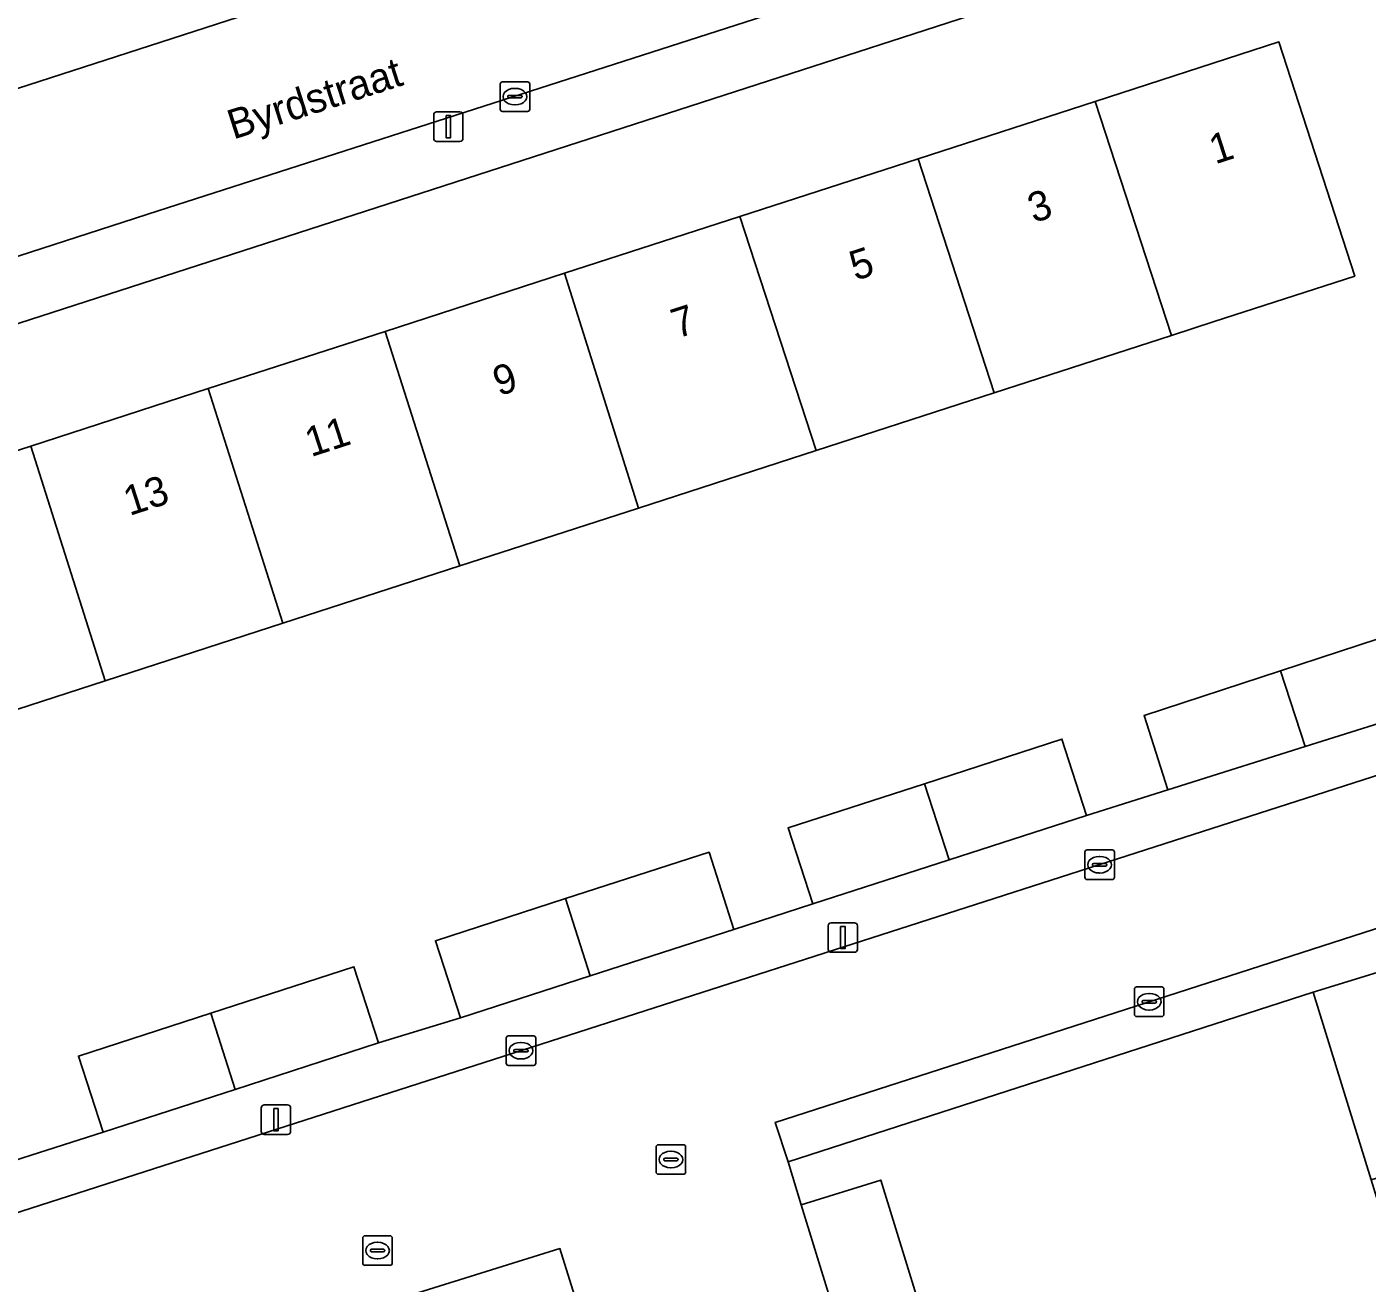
# Model space of a CAD drawing. Extents: x 161248 to 161848, y 384871 to 385383.
# Drawn here: x 161444.98 to 161490.34, y 385004.35 to 385046.89 of the extents above; entities that cross this region are included whole.
import ezdxf

# ---------------------------------------------------------------- set-up
doc = ezdxf.new("R2010")
doc.units = 0
for name, color, linetype in [('IMGEO_Erf', 7, 'Continuous'), ('IMGEO_Kolk', 7, 'Continuous'), ('IMGEO_Lichtmast', 7, 'Continuous'), ('IMGEO_Muur', 7, 'Continuous'), ('IMGEO_Openbare_ruimte_label', 7, 'Continuous'), ('IMGEO_Pand', 7, 'Continuous'), ('IMGEO_Pand_nummerreeks', 7, 'Continuous'), ('IMGEO_Parkeervlak_open', 7, 'Continuous'), ('IMGEO_Rijbaan_lokaal_open', 7, 'Continuous'), ('IMGEO_Voetpad_open', 7, 'Continuous')]:
    doc.layers.add(name, color=color, linetype=linetype)

msp = doc.modelspace()

# ---------------------------------------------------------------- linework, layer by layer
at = {"layer": 'IMGEO_Erf'}
for points in [[(161488.637, 385051.077), (161425.757, 385030.732), (161423.476, 385029.994), (161429.554, 385005.833), (161429.001, 385005.73), (161429.448, 385003.612)], [(161444.841, 385008.602), (161447.554, 385009.467), (161446.72, 385012.043), (161451.203, 385013.495), (161456.048, 385015.065), (161456.883, 385012.489), (161459.652, 385013.335), (161458.806, 385015.946), (161463.213, 385017.373), (161468.066, 385018.944), (161468.911, 385016.334), (161471.579, 385017.192), (161470.744, 385019.771), (161475.356, 385021.265), (161480.011, 385022.773), (161480.847, 385020.193), (161483.601, 385021.059), (161482.79, 385023.57), (161487.414, 385025.088), (161492.06, 385026.613)]]:
    msp.add_lwpolyline(points, dxfattribs=at)
for points in [[(161447.63, 385024.751), (161441.635, 385022.809), (161435.659, 385020.873), (161429.587, 385018.907), (161428.56, 385022.078), (161427.02, 385026.834), (161433.121, 385028.81), (161439.129, 385030.756), (161445.109, 385032.692), (161451.117, 385034.638), (161457.106, 385036.578), (161463.17, 385038.542), (161469.112, 385040.466), (161475.149, 385042.421), (161481.138, 385044.361), (161487.356, 385046.375), (161489.924, 385038.448), (161485.168, 385036.908), (161483.718, 385036.438), (161477.713, 385034.493), (161471.689, 385032.542), (161465.674, 385030.594), (161459.631, 385028.637), (161453.645, 385026.699)], [(161489.033, 385000.893), (161492.311, 385001.903), (161490.476, 385007.857), (161488.521, 385014.203), (161470.742, 385008.465), (161471.18, 385007.012), (161473.878, 385007.844), (161475.314, 385003.189), (161475.695, 385001.953), (161478.707, 385002.877), (161479.593, 385000), (161480.125, 384998.272), (161481.988, 384992.224), (161483.928, 384985.929), (161478.198, 384984.164), (161478.327, 384983.747), (161496.079, 384989.672), (161493.374, 384988.838), (161491.462, 384995.042), (161490.89, 384994.866), (161489.308, 385000)]]:
    msp.add_lwpolyline(points, close=True, dxfattribs=at)
at = {"layer": 'IMGEO_Kolk'}
for p, q in [((161460.997, 385044.098), (161460.997, 385044.95)), ((161461.072, 385045.024), (161461.924, 385045.024)), ((161461.485, 385044.804), (161461.51, 385044.804)), ((161461.998, 385044.95), (161461.998, 385044.098)), ((161461.256, 385044.518), (161461.256, 385044.53)), ((161461.694, 385044.481), (161461.296, 385044.481)), ((161461.299, 385044.567), (161461.697, 385044.567)), ((161461.74, 385044.53), (161461.74, 385044.518)), ((161461.924, 385044.024), (161461.072, 385044.024)), ((161461.508, 385044.244), (161461.483, 385044.244)), ((161480.786, 385018.095), (161480.786, 385018.947)), ((161480.861, 385019.021), (161481.713, 385019.021)), ((161481.787, 385018.947), (161481.787, 385018.095)), ((161481.045, 385018.515), (161481.045, 385018.527)), ((161481.483, 385018.478), (161481.085, 385018.478)), ((161481.088, 385018.564), (161481.486, 385018.564)), ((161481.274, 385018.801), (161481.299, 385018.801)), ((161481.529, 385018.527), (161481.529, 385018.515)), ((161481.713, 385018.021), (161480.861, 385018.021)), ((161481.297, 385018.241), (161481.272, 385018.241)), ((161482.54, 385014.383), (161483.392, 385014.383)), ((161482.465, 385013.457), (161482.465, 385014.309)), ((161482.767, 385013.926), (161483.165, 385013.926)), ((161482.953, 385014.163), (161482.978, 385014.163)), ((161483.466, 385014.309), (161483.466, 385013.457)), ((161482.724, 385013.877), (161482.724, 385013.889)), ((161483.162, 385013.84), (161482.764, 385013.84)), ((161482.976, 385013.603), (161482.951, 385013.603)), ((161483.208, 385013.889), (161483.208, 385013.877)), ((161483.392, 385013.383), (161482.54, 385013.383)), ((161461.2, 385011.799), (161461.2, 385012.651)), ((161461.275, 385012.725), (161462.127, 385012.725)), ((161462.201, 385012.651), (161462.201, 385011.799)), ((161461.459, 385012.219), (161461.459, 385012.231)), ((161461.897, 385012.182), (161461.499, 385012.182)), ((161461.502, 385012.268), (161461.9, 385012.268)), ((161461.688, 385012.505), (161461.713, 385012.505)), ((161461.943, 385012.231), (161461.943, 385012.219)), ((161462.127, 385011.725), (161461.275, 385011.725)), ((161461.711, 385011.945), (161461.686, 385011.945)), ((161466.275, 385008.115), (161466.275, 385008.967)), ((161466.35, 385009.041), (161467.202, 385009.041)), ((161467.276, 385008.967), (161467.276, 385008.115)), ((161466.534, 385008.535), (161466.534, 385008.547)), ((161466.972, 385008.498), (161466.574, 385008.498)), ((161466.577, 385008.584), (161466.975, 385008.584)), ((161466.763, 385008.821), (161466.788, 385008.821)), ((161467.018, 385008.547), (161467.018, 385008.535)), ((161467.202, 385008.041), (161466.35, 385008.041)), ((161466.786, 385008.261), (161466.761, 385008.261)), ((161456.345, 385005.034), (161456.345, 385005.886)), ((161456.42, 385005.96), (161457.272, 385005.96)), ((161456.833, 385005.74), (161456.858, 385005.74)), ((161457.346, 385005.886), (161457.346, 385005.034)), ((161456.604, 385005.454), (161456.604, 385005.466)), ((161457.042, 385005.417), (161456.644, 385005.417)), ((161456.647, 385005.503), (161457.045, 385005.503)), ((161457.088, 385005.466), (161457.088, 385005.454)), ((161457.272, 385004.96), (161456.42, 385004.96)), ((161456.856, 385005.18), (161456.831, 385005.18))]:
    msp.add_line(p, q, dxfattribs=at)
for points in [[(161460.997, 385044.098), (161460.997, 385044.95)], [(161461.072, 385045.024), (161461.924, 385045.024)], [(161461.998, 385044.95), (161461.998, 385044.098)], [(161461.924, 385044.024), (161461.072, 385044.024)], [(161480.786, 385018.095), (161480.786, 385018.947)], [(161480.861, 385019.021), (161481.713, 385019.021)], [(161481.787, 385018.947), (161481.787, 385018.095)], [(161481.713, 385018.021), (161480.861, 385018.021)], [(161482.54, 385014.383), (161483.392, 385014.383)], [(161482.465, 385013.457), (161482.465, 385014.309)], [(161483.466, 385014.309), (161483.466, 385013.457)], [(161483.392, 385013.383), (161482.54, 385013.383)], [(161461.2, 385011.799), (161461.2, 385012.651)], [(161461.275, 385012.725), (161462.127, 385012.725)], [(161462.201, 385012.651), (161462.201, 385011.799)], [(161462.127, 385011.725), (161461.275, 385011.725)], [(161466.275, 385008.115), (161466.275, 385008.967)], [(161466.35, 385009.041), (161467.202, 385009.041)], [(161467.276, 385008.967), (161467.276, 385008.115)], [(161467.202, 385008.041), (161466.35, 385008.041)], [(161456.345, 385005.034), (161456.345, 385005.886)], [(161456.42, 385005.96), (161457.272, 385005.96)], [(161457.346, 385005.886), (161457.346, 385005.034)], [(161457.272, 385004.96), (161456.42, 385004.96)]]:
    msp.add_lwpolyline(points, dxfattribs=at)
for centre, radius, start, end in [((161461.074, 385044.948), 0.0765, 91.552, 178.448), ((161461.074, 385044.948), 0.0765, 91.552, 178.448), ((161461.922, 385044.948), 0.0765, 1.552, 88.448), ((161461.922, 385044.948), 0.0765, 1.552, 88.448), ((161461.296, 385044.527), 0.0403, 85.8775, 175.7526), ((161461.293, 385044.517), 0.0366, 178.938, 274.7102), ((161461.697, 385044.524), 0.043, 264.8664, 352.4533), ((161461.701, 385044.529), 0.0386, 1.7309, 96.639), ((161461.074, 385044.1), 0.0765, 181.552, 268.448), ((161461.074, 385044.1), 0.0765, 181.552, 268.448), ((161461.922, 385044.1), 0.0765, 271.552, 358.448), ((161461.922, 385044.1), 0.0765, 271.552, 358.448), ((161480.863, 385018.945), 0.0765, 91.552, 178.448), ((161480.863, 385018.945), 0.0765, 91.552, 178.448), ((161481.711, 385018.945), 0.0765, 1.552, 88.448), ((161481.711, 385018.945), 0.0765, 1.552, 88.448), ((161481.085, 385018.524), 0.0403, 85.8775, 175.7526), ((161481.082, 385018.514), 0.0366, 178.938, 274.7102), ((161481.486, 385018.521), 0.043, 264.8664, 352.4533), ((161481.49, 385018.526), 0.0386, 1.7309, 96.639), ((161480.863, 385018.097), 0.0765, 181.552, 268.448), ((161480.863, 385018.097), 0.0765, 181.552, 268.448), ((161481.711, 385018.097), 0.0765, 271.552, 358.448), ((161481.711, 385018.097), 0.0765, 271.552, 358.448), ((161482.542, 385014.307), 0.0765, 91.552, 178.448), ((161482.542, 385014.307), 0.0765, 91.552, 178.448), ((161483.39, 385014.307), 0.0765, 1.552, 88.448), ((161483.39, 385014.307), 0.0765, 1.552, 88.448), ((161482.764, 385013.886), 0.0403, 85.8775, 175.7526), ((161483.169, 385013.888), 0.0386, 1.7309, 96.639), ((161482.542, 385013.459), 0.0765, 181.552, 268.448), ((161482.542, 385013.459), 0.0765, 181.552, 268.448), ((161482.761, 385013.876), 0.0366, 178.938, 274.7102), ((161483.165, 385013.883), 0.043, 264.8664, 352.4533), ((161483.39, 385013.459), 0.0765, 271.552, 358.448), ((161483.39, 385013.459), 0.0765, 271.552, 358.448), ((161461.277, 385012.649), 0.0765, 91.552, 178.448), ((161461.277, 385012.649), 0.0765, 91.552, 178.448), ((161462.125, 385012.649), 0.0765, 1.552, 88.448), ((161462.125, 385012.649), 0.0765, 1.552, 88.448), ((161461.499, 385012.228), 0.0403, 85.8775, 175.7526), ((161461.496, 385012.218), 0.0366, 178.938, 274.7102), ((161461.9, 385012.225), 0.043, 264.8664, 352.4533), ((161461.904, 385012.23), 0.0386, 1.7309, 96.639), ((161461.277, 385011.801), 0.0765, 181.552, 268.448), ((161461.277, 385011.801), 0.0765, 181.552, 268.448), ((161462.125, 385011.801), 0.0765, 271.552, 358.448), ((161462.125, 385011.801), 0.0765, 271.552, 358.448), ((161466.352, 385008.965), 0.0765, 91.552, 178.448), ((161466.352, 385008.965), 0.0765, 91.552, 178.448), ((161467.2, 385008.965), 0.0765, 1.552, 88.448), ((161467.2, 385008.965), 0.0765, 1.552, 88.448), ((161466.574, 385008.544), 0.0403, 85.8775, 175.7526), ((161466.571, 385008.534), 0.0366, 178.938, 274.7102), ((161466.975, 385008.541), 0.043, 264.8664, 352.4533), ((161466.979, 385008.546), 0.0386, 1.7309, 96.639), ((161466.352, 385008.117), 0.0765, 181.552, 268.448), ((161466.352, 385008.117), 0.0765, 181.552, 268.448), ((161467.2, 385008.117), 0.0765, 271.552, 358.448), ((161467.2, 385008.117), 0.0765, 271.552, 358.448), ((161456.422, 385005.884), 0.0765, 91.552, 178.448), ((161456.422, 385005.884), 0.0765, 91.552, 178.448), ((161457.27, 385005.884), 0.0765, 1.552, 88.448), ((161457.27, 385005.884), 0.0765, 1.552, 88.448), ((161456.644, 385005.463), 0.0403, 85.8775, 175.7526), ((161456.641, 385005.453), 0.0366, 178.938, 274.7102), ((161457.045, 385005.46), 0.043, 264.8664, 352.4533), ((161457.049, 385005.465), 0.0386, 1.7309, 96.639), ((161456.422, 385005.036), 0.0765, 181.552, 268.448), ((161456.422, 385005.036), 0.0765, 181.552, 268.448), ((161457.27, 385005.036), 0.0765, 271.552, 358.448), ((161457.27, 385005.036), 0.0765, 271.552, 358.448)]:
    msp.add_arc(centre, radius, start, end, dxfattribs=at)
for centre, major_axis, ratio, start_param, end_param in [((161461.484, 385044.524), (-0.387, 0.002), 0.722429, 4.712389, 7.853982), ((161461.509, 385044.524), (-0.39, 0.002), 0.717154, 1.570796, 4.712389), ((161481.273, 385018.521), (-0.387, 0.002), 0.722429, 4.712389, 7.853982), ((161481.298, 385018.521), (-0.39, 0.002), 0.717154, 1.570796, 4.712389), ((161482.952, 385013.883), (-0.387, 0.002), 0.722429, 4.712389, 7.853982), ((161482.977, 385013.883), (-0.39, 0.002), 0.717154, 1.570796, 4.712389), ((161461.687, 385012.225), (-0.387, 0.002), 0.722429, 4.712389, 7.853982), ((161461.712, 385012.225), (-0.39, 0.002), 0.717154, 1.570796, 4.712389), ((161466.762, 385008.541), (-0.387, 0.002), 0.722429, 4.712389, 7.853982), ((161466.787, 385008.541), (-0.39, 0.002), 0.717154, 1.570796, 4.712389), ((161456.832, 385005.46), (-0.387, 0.002), 0.722429, 4.712389, 7.853982), ((161456.857, 385005.46), (-0.39, 0.002), 0.717154, 1.570796, 4.712389)]:
    msp.add_ellipse(centre, major_axis=major_axis, ratio=ratio, start_param=start_param, end_param=end_param, dxfattribs=at)
at = {"layer": 'IMGEO_Lichtmast'}
for p, q in [((161458.747, 385043.107), (161458.747, 385043.907)), ((161458.747, 385043.907), (161458.747, 385043.107)), ((161458.847, 385044.007), (161459.637, 385044.007)), ((161459.637, 385044.007), (161458.847, 385044.007)), ((161459.737, 385043.907), (161459.737, 385043.107)), ((161459.737, 385043.107), (161459.737, 385043.907)), ((161459.637, 385043.007), (161458.847, 385043.007)), ((161458.847, 385043.007), (161459.637, 385043.007)), ((161472.1, 385015.656), (161472.1, 385016.456)), ((161472.1, 385016.456), (161472.1, 385015.656)), ((161472.2, 385016.556), (161472.99, 385016.556)), ((161472.99, 385016.556), (161472.2, 385016.556)), ((161473.09, 385016.456), (161473.09, 385015.656)), ((161473.09, 385015.656), (161473.09, 385016.456)), ((161472.99, 385015.556), (161472.2, 385015.556)), ((161472.2, 385015.556), (161472.99, 385015.556)), ((161452.913, 385009.492), (161452.913, 385010.292)), ((161452.913, 385010.292), (161452.913, 385009.492)), ((161453.013, 385010.392), (161453.803, 385010.392)), ((161453.803, 385010.392), (161453.013, 385010.392)), ((161453.903, 385010.292), (161453.903, 385009.492)), ((161453.903, 385009.492), (161453.903, 385010.292)), ((161453.803, 385009.392), (161453.013, 385009.392)), ((161453.013, 385009.392), (161453.803, 385009.392))]:
    msp.add_line(p, q, dxfattribs=at)
for points in [[(161459.167, 385043.882), (161459.317, 385043.882), (161459.317, 385043.132), (161459.167, 385043.132), (161459.167, 385043.882)], [(161472.52, 385016.431), (161472.67, 385016.431), (161472.67, 385015.681), (161472.52, 385015.681), (161472.52, 385016.431)], [(161453.333, 385010.267), (161453.483, 385010.267), (161453.483, 385009.517), (161453.333, 385009.517), (161453.333, 385010.267)]]:
    msp.add_lwpolyline(points, dxfattribs=at)
for centre, start, end in [((161458.847, 385043.907), 90, 180), ((161458.847, 385043.907), 90, 180), ((161459.637, 385043.907), 0, 90), ((161459.637, 385043.907), 360, 90), ((161458.847, 385043.107), 180, 270), ((161458.847, 385043.107), 180, 270), ((161459.637, 385043.107), 270, 0), ((161459.637, 385043.107), 270, 0), ((161472.2, 385016.456), 90, 180), ((161472.2, 385016.456), 90, 180), ((161472.99, 385016.456), 0, 90), ((161472.99, 385016.456), 360, 90), ((161472.2, 385015.656), 180, 270), ((161472.2, 385015.656), 180, 270), ((161472.99, 385015.656), 270, 0), ((161472.99, 385015.656), 270, 0), ((161453.013, 385010.292), 90, 180), ((161453.013, 385010.292), 90, 180), ((161453.803, 385010.292), 0, 90), ((161453.803, 385010.292), 360, 90), ((161453.013, 385009.492), 180, 270), ((161453.013, 385009.492), 180, 270), ((161453.803, 385009.492), 270, 0), ((161453.803, 385009.492), 270, 0)]:
    msp.add_arc(centre, 0.1, start, end, dxfattribs=at)
at = {"layer": 'IMGEO_Muur'}
for points in [[(161488.521, 385014.203), (161470.742, 385008.465)], [(161470.742, 385008.465), (161471.18, 385007.012)]]:
    msp.add_lwpolyline(points, dxfattribs=at)
at = {"layer": 'IMGEO_Pand'}
for points in [[(161483.718, 385036.438), (161485.168, 385036.908), (161489.924, 385038.448), (161487.356, 385046.375), (161481.138, 385044.361)], [(161477.713, 385034.493), (161483.718, 385036.438), (161481.138, 385044.361), (161475.149, 385042.421)], [(161471.689, 385032.542), (161477.713, 385034.493), (161475.149, 385042.421), (161469.112, 385040.466)], [(161469.112, 385040.466), (161463.17, 385038.542), (161465.674, 385030.594), (161471.689, 385032.542)], [(161463.17, 385038.542), (161457.106, 385036.578), (161459.631, 385028.637), (161465.674, 385030.594)], [(161457.106, 385036.578), (161451.117, 385034.638), (161453.645, 385026.699), (161459.631, 385028.637)], [(161451.117, 385034.638), (161445.109, 385032.692), (161447.63, 385024.751), (161453.645, 385026.699)], [(161441.635, 385022.809), (161447.63, 385024.751), (161445.109, 385032.692), (161439.129, 385030.756)], [(161492.885, 385023.978), (161492.06, 385026.613), (161487.414, 385025.088), (161488.25, 385022.521)], [(161488.25, 385022.521), (161487.414, 385025.088), (161482.79, 385023.57), (161483.601, 385021.059)], [(161480.847, 385020.193), (161480.011, 385022.773), (161475.356, 385021.265), (161476.195, 385018.687)], [(161476.195, 385018.687), (161475.356, 385021.265), (161470.744, 385019.771), (161471.579, 385017.192)], [(161468.911, 385016.334), (161468.066, 385018.944), (161463.213, 385017.373), (161464.044, 385014.758)], [(161464.044, 385014.758), (161463.213, 385017.373), (161458.806, 385015.946), (161459.652, 385013.335)], [(161488.521, 385014.203), (161490.476, 385007.857), (161498.443, 385010.31), (161496.487, 385016.657)], [(161456.883, 385012.489), (161456.048, 385015.065), (161451.203, 385013.495), (161452.023, 385010.915)], [(161452.023, 385010.915), (161451.203, 385013.495), (161446.72, 385012.043), (161447.554, 385009.467)], [(161472.616, 385002.358), (161475.314, 385003.189), (161473.878, 385007.844), (161471.18, 385007.012)]]:
    msp.add_lwpolyline(points, close=True, dxfattribs=at)
at = {"layer": 'IMGEO_Parkeervlak_open'}
msp.add_lwpolyline([(161471.347, 385076.545), (161456.059, 385071.513), (161440.008, 385066.32), (161444.92, 385051.172), (161442.979, 385050.566), (161438.09, 385065.696), (161437.679, 385065.561), (161438.864, 385061.926), (161436.929, 385061.31), (161435.752, 385064.929), (161435.34, 385064.794), (161436.528, 385061.172), (161434.573, 385060.54), (161433.427, 385064.166), (161432.999, 385064.025), (161437.935, 385048.896), (161436.076, 385048.327), (161437.861, 385042.614), (161439.031, 385042.98), (161452.512, 385047.336), (161470.434, 385053.161), (161465.544, 385068.314)], dxfattribs=at)
msp.add_lwpolyline([(161464.574, 385000.538), (161463.019, 385005.524), (161451.266, 385001.859), (161452.809, 384996.909)], close=True, dxfattribs=at)
at = {"layer": 'IMGEO_Rijbaan_lokaal_open'}
for points in [[(161481.926, 385056.849), (161477.371, 385055.388), (161476.973, 385055.26), (161475.057, 385054.645), (161474.657, 385054.517), (161472.734, 385053.9), (161472.325, 385053.769), (161470.748, 385053.263), (161470.434, 385053.161), (161452.512, 385047.336), (161439.031, 385042.98), (161437.861, 385042.614), (161437.674, 385042.556), (161436.574, 385042.22)], [(161438.593, 385037.157), (161442.724, 385038.493), (161449.422, 385040.654), (161485.057, 385052.122), (161486.137, 385052.468)], [(161498.843, 385024.166), (161437.426, 385004.427), (161438.8, 385000)], [(161472.616, 385002.358), (161471.18, 385007.012), (161470.742, 385008.465), (161470.311, 385009.8), (161500, 385019.381)], [(161451.266, 385001.859), (161463.019, 385005.524), (161464.574, 385000.538)]]:
    msp.add_lwpolyline(points, dxfattribs=at)
at = {"layer": 'IMGEO_Voetpad_open'}
for points in [[(161413.996, 385058.235), (161396.313, 385052.511), (161396.46, 385052.054), (161392.688, 385050.838), (161392.542, 385051.29), (161357.402, 385039.915), (161358.178, 385036.469), (161373.417, 385041.421), (161417, 385055.584), (161421.765, 385036.754), (161423.476, 385029.994), (161425.757, 385030.732), (161488.637, 385051.077)], [(161488.637, 385051.077), (161488.519, 385052.142), (161487.872, 385052.098), (161485.37, 385051.28), (161485.057, 385052.122), (161449.422, 385040.654), (161442.724, 385038.493), (161438.593, 385037.157)], [(161492.885, 385023.978), (161488.25, 385022.521), (161483.601, 385021.059), (161480.847, 385020.193), (161476.195, 385018.687), (161471.579, 385017.192), (161468.911, 385016.334), (161464.044, 385014.758), (161459.652, 385013.335), (161456.883, 385012.489), (161452.023, 385010.915), (161447.554, 385009.467), (161444.841, 385008.602), (161440.076, 385007.059), (161436.926, 385006.038), (161437.426, 385004.427), (161498.843, 385024.166)], [(161500, 385019.381), (161470.311, 385009.8), (161470.742, 385008.465), (161488.521, 385014.203), (161496.487, 385016.657)]]:
    msp.add_lwpolyline(points, dxfattribs=at)

# ---------------------------------------------------------------- texts
at = {"layer": 'IMGEO_Openbare_ruimte_label'}
msp.add_text('Byrdstraat', height=1, rotation=17.7643, dxfattribs=at).set_placement((161451.965, 385043.066))
at = {"layer": 'IMGEO_Pand_nummerreeks'}
for s, p in [('1', (161485.197, 385042.227)), ('3', (161479.054, 385040.238)), ('5', (161473.021, 385038.284)), ('7', (161466.987, 385036.33)), ('9', (161460.953, 385034.376)), ('11', (161454.591, 385032.316)), ('13', (161448.449, 385030.325))]:
    msp.add_text(s, height=1, rotation=17.9456, dxfattribs=at).set_placement(p)

doc.saveas('drawing.dxf')
